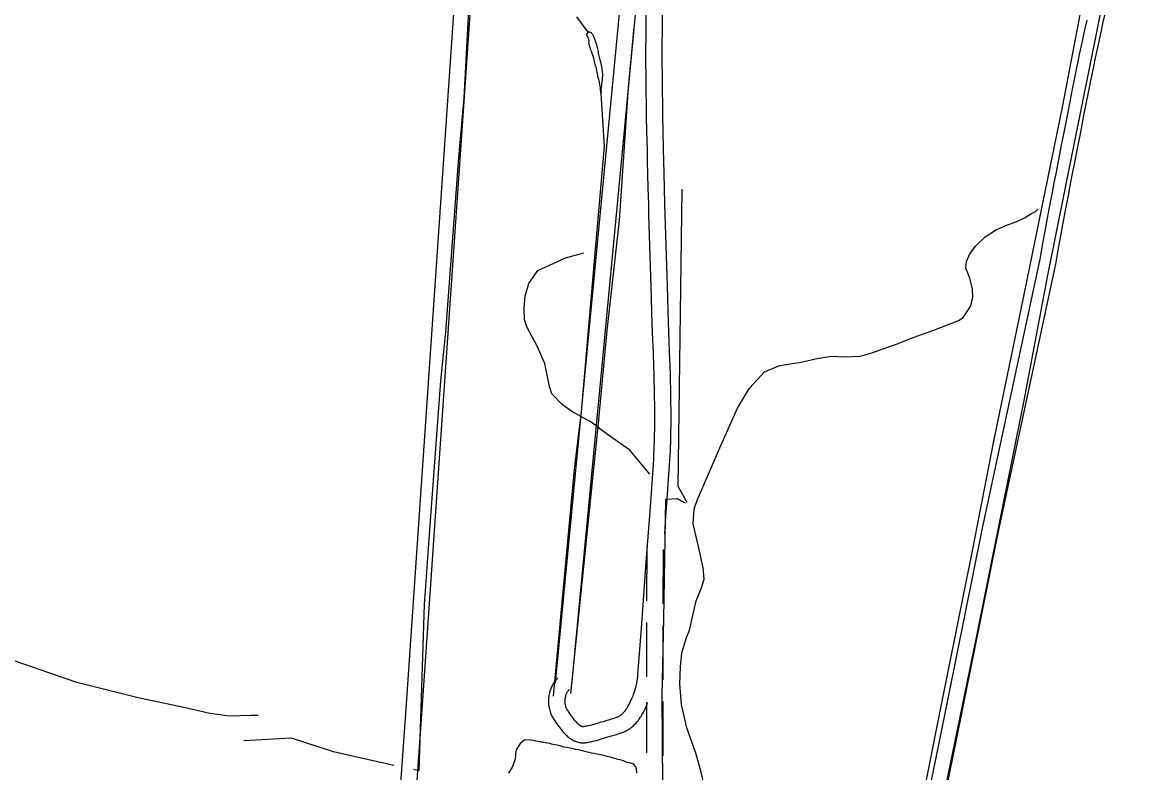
# Model space of a CAD drawing. Extents: x 3146026 to 3183936, y 897894 to 923344.
# Drawn here: x 3151879 to 3153937, y 911178 to 912560 of the extents above; entities that cross this region are included whole.
import ezdxf

# ---------------------------------------------------------------- set-up
doc = ezdxf.new("R2010")
doc.units = 0
doc.layers.add('V-ROAD-CNTR', color=7, linetype='Continuous')
doc.layers.add('V-TOPO-SHOR', color=7, linetype='Continuous')

msp = doc.modelspace()

# ---------------------------------------------------------------- linework, layer by layer
at = {"layer": 'V-ROAD-CNTR'}
for p, q in [((3153029.8, 911494.5), (3153029.9, 911594.5)), ((3153059.8, 911489.3), (3153059.9, 911589.3)), ((3153029.8, 911354.5), (3153029.8, 911454.5)), ((3153059.8, 911349.3), (3153059.8, 911449.3))]:
    msp.add_line(p, q, dxfattribs=at)
for points in [[(3152722, 912842.7), (3152616, 911302.8), (3152556.8, 910468.1), (3152511, 909675), (3152506.2, 909494.6), (3152492.7, 909438.8), (3152482.3, 909395.4), (3152464.2, 909356.4), (3152415, 909347.6), (3152381.4, 909345.6)], [(3152689.1, 912801.7), (3152586, 911304.9), (3152526.9, 910470), (3152481, 909676.3), (3152476.3, 909498.5), (3152463.6, 909445.9), (3152453.9, 909405.4), (3152443.5, 909383.2), (3152411.5, 909377.4), (3152379.7, 909375.6)], [(3152989.4, 912751.1), (3152978.4, 912576.7), (3152860.6, 911342.9)], [(3153019.8, 912756.8), (3153008.3, 912574.3), (3152890.5, 911340.1)], [(3153044, 911808.9), (3153044.1, 911815.6), (3153044.1, 911822.2), (3153044.1, 911828.5), (3153044.2, 911834.7), (3153044.1, 911846.6), (3153044, 911857.8), (3153043.9, 911868.3), (3153043.7, 911878.2), (3153043.5, 911887.4), (3153043.3, 911896.1), (3153042.8, 911912.4), (3153042.3, 911926.6), (3153041.5, 911951.6), (3153040.1, 911989.1), (3153039.5, 912007.9), (3153038.9, 912026.7), (3153038.2, 912051.4), (3153037.5, 912073), (3153035.1, 912148.8), (3153034, 912186.7), (3153033.4, 912205.7), (3153032.9, 912224.7), (3153032.1, 912254.9), (3153031.5, 912281.4), (3153030.9, 912304.6), (3153030.5, 912324.9), (3153029.7, 912360.3), (3153029.2, 912387), (3153028.9, 912406.9), (3153028.4, 912436.9), (3153028.1, 912466.8), (3153027.9, 912480.6), (3153027.9, 912493.6), (3153027.9, 912505.7), (3153027.9, 912517.1), (3153028, 912527.7), (3153028.1, 912537.7), (3153028.3, 912556.4), (3153030.4, 912687.1)], [(3153074, 911808.5), (3153074.1, 911815.3), (3153074.1, 911822), (3153074.1, 911828.4), (3153074.2, 911834.7), (3153074.1, 911846.8), (3153074, 911858.2), (3153073.8, 911868.8), (3153073.7, 911878.8), (3153073.5, 911888.1), (3153073.2, 911896.9), (3153072.8, 911913.3), (3153072.3, 911927.6), (3153071.4, 911952.6), (3153070.1, 911990.1), (3153069.5, 912008.8), (3153068.9, 912027.5), (3153068.2, 912052.3), (3153067.5, 912074), (3153065.1, 912149.8), (3153063.9, 912187.6), (3153063.4, 912206.6), (3153062.9, 912225.5), (3153062.1, 912255.7), (3153061.5, 912282.1), (3153060.9, 912305.3), (3153060.5, 912325.5), (3153059.7, 912360.9), (3153059.2, 912387.5), (3153058.9, 912407.4), (3153058.4, 912437.3), (3153058.1, 912467.2), (3153057.9, 912480.8), (3153057.9, 912493.7), (3153057.9, 912505.7), (3153057.9, 912516.9), (3153058, 912527.5), (3153058.1, 912537.4), (3153058.3, 912556), (3153060.4, 912686.6)], [(3153872.9, 912576.2), (3153868.9, 912558.1), (3153865.5, 912542.3), (3153862.5, 912528.4), (3153859.9, 912516.3), (3153855.4, 912495.1), (3153852.1, 912479.1), (3153849.6, 912467.2), (3153845.9, 912449.3), (3153842.4, 912431.3), (3153834.6, 912392.2), (3153827.9, 912358), (3153822.1, 912328.1), (3153817, 912301.9), (3153812.5, 912279), (3153808.7, 912258.9), (3153805.3, 912241.4), (3153799.5, 912210.6), (3153795.2, 912187.6), (3153792, 912170.3), (3153787.3, 912144.3), (3153782.6, 912118.4)], [(3153839.6, 912564.5), (3153836.2, 912548.7), (3153833.2, 912534.7), (3153830.5, 912522.6), (3153826, 912501.2), (3153822.7, 912485.2), (3153820.2, 912473.2), (3153816.5, 912455.2), (3153812.9, 912437.2), (3153805.2, 912398), (3153798.5, 912363.8), (3153792.6, 912333.8), (3153787.5, 912307.6), (3153783.1, 912284.6), (3153779.2, 912264.6), (3153775.9, 912247), (3153770, 912216.2), (3153765.7, 912193.1), (3153762.5, 912175.7), (3153757.8, 912149.7), (3153753.1, 912123.7)], [(3153753.2, 912124.2), (3153647.3, 911628.4), (3153567.7, 911235.2), (3153533.4, 911067.8), (3153533.1, 911022), (3153526.2, 910970.1), (3153511.3, 910900.1), (3153469.5, 910650.4), (3153448.7, 910502.2), (3153416.7, 910449.9), (3153403.4, 910399.5), (3153384.7, 910306.6), (3153266.9, 909741.1), (3153038.3, 908612.9), (3152770.1, 907334.5)], [(3153782.5, 912117.9), (3153676.6, 911622.3), (3153597.1, 911229.2), (3153563.4, 911064.6), (3153563.1, 911020), (3153555.8, 910965), (3153540.8, 910894.5), (3153499.2, 910645.8), (3153477.5, 910491.9), (3153444.6, 910438), (3153432.6, 910392.7), (3153414.1, 910300.6), (3153296.3, 909735), (3153067.7, 908606.8), (3152800.8, 907334.4)], [(3152918.2, 911264), (3152919.8, 911264.4), (3152922.9, 911265.1), (3152925.6, 911265.8), (3152928, 911266.4), (3152932.2, 911267.6), (3152938.8, 911269.5), (3152945.5, 911271.5), (3152949.5, 911272.6), (3152956.2, 911274.5), (3152961.1, 911275.9), (3152964.7, 911277), (3152967.3, 911277.9), (3152969.2, 911278.5), (3152972.2, 911279.5), (3152973.6, 911280), (3152974.9, 911280.5), (3152975.8, 911280.9), (3152976.6, 911281.3), (3152977.3, 911281.6), (3152978.1, 911282), (3152978.7, 911282.4), (3152979.4, 911282.8), (3152980.1, 911283.2), (3152980.7, 911283.6), (3152981.3, 911284), (3152981.8, 911284.5), (3152982.3, 911284.8), (3152983.5, 911285.8), (3152984.5, 911286.6), (3152985.4, 911287.5), (3152986.2, 911288.4), (3152987, 911289.2), (3152987.7, 911290), (3152988.4, 911290.8), (3152989.1, 911291.5), (3152989.6, 911292.2), (3152990.7, 911293.7), (3152991.6, 911295), (3152992.4, 911296.2), (3152993.1, 911297.2), (3152993.7, 911298.1), (3152994.7, 911299.8), (3152995.4, 911301.1), (3152996.5, 911303.1), (3152997.5, 911305.1), (3152999.1, 911308.5), (3153000.6, 911311.6), (3153001.9, 911314.5), (3153003, 911317.3), (3153004.1, 911319.8), (3153005, 911322.2), (3153005.8, 911324.5), (3153006.5, 911326.6), (3153007.2, 911328.5), (3153007.8, 911330.4), (3153008.3, 911332.1), (3153008.8, 911333.7), (3153009.2, 911335.2), (3153009.9, 911338.1), (3153010.5, 911340.6), (3153011, 911342.8), (3153011.4, 911344.7), (3153011.7, 911346.3), (3153011.9, 911347.8), (3153012.4, 911350.4), (3153012.6, 911352.3), (3153012.8, 911353.7), (3153013, 911356), (3153013.2, 911358.2), (3153019.6, 911444.4), (3153022.8, 911487.5), (3153025.9, 911530.6), (3153027.9, 911557.6), (3153034.9, 911652.1), (3153036.6, 911675.7), (3153037.9, 911693.4), (3153039.7, 911720), (3153041.5, 911746.5), (3153042.1, 911755.2), (3153042.5, 911763.6), (3153042.9, 911771.8), (3153043.2, 911779.7), (3153043.5, 911787.3), (3153043.7, 911794.7), (3153043.8, 911801.9), (3153044, 911808.9)], [(3153062.5, 911618), (3153064.8, 911649.9), (3153066.6, 911673.6), (3153067.8, 911691.3), (3153069.7, 911718), (3153071.5, 911744.6), (3153072, 911753.5), (3153072.5, 911762.1), (3153072.9, 911770.5), (3153073.2, 911778.5), (3153073.5, 911786.4), (3153073.7, 911794), (3153073.8, 911801.3), (3153074, 911808.4)], [(3152864.8, 911352), (3152864.1, 911351.2), (3152863.2, 911350.2), (3152862.4, 911349.3), (3152861.6, 911348.3), (3152860.8, 911347.3), (3152859.4, 911345.5), (3152858.1, 911343.6), (3152856.9, 911341.7), (3152855.9, 911339.8), (3152854.9, 911338), (3152854.1, 911336.2), (3152853.3, 911334.4), (3152852.6, 911332.7), (3152852, 911331), (3152851.4, 911329.3), (3152850.9, 911327.7), (3152850.5, 911326.1), (3152850.1, 911324.6), (3152849.8, 911323.1), (3152849.5, 911321.6), (3152849.3, 911320.2), (3152849.1, 911318.8), (3152848.9, 911317.5), (3152848.7, 911316.1), (3152848.5, 911313.6), (3152848.4, 911311.2), (3152848.4, 911309), (3152848.5, 911306.9), (3152848.6, 911305), (3152848.7, 911303.1), (3152848.9, 911301.4), (3152849.2, 911299.8), (3152849.4, 911298.3), (3152849.7, 911296.9), (3152850, 911295.5), (3152850.6, 911293.1), (3152851.2, 911290.9), (3152851.8, 911289.1), (3152852.4, 911287.5), (3152852.9, 911286.1), (3152853.5, 911284.8), (3152854.4, 911282.8), (3152855.2, 911281.2), (3152855.9, 911280), (3152856.9, 911278.3), (3152857.9, 911276.8), (3152859, 911275.1), (3152860.1, 911273.4), (3152861.2, 911271.8), (3152863.4, 911268.7), (3152865.5, 911265.6), (3152867.6, 911262.8), (3152869.6, 911260), (3152871.6, 911257.5), (3152873.5, 911255.1), (3152875.4, 911252.9), (3152877.3, 911250.9), (3152879.1, 911249), (3152880.8, 911247.3), (3152882.5, 911245.8), (3152884.2, 911244.3), (3152885.8, 911243), (3152887.3, 911241.8), (3152888.8, 911240.8), (3152890.2, 911239.8), (3152891.6, 911238.9), (3152893, 911238.2), (3152894.3, 911237.5), (3152895.5, 911236.9), (3152896.8, 911236.3), (3152897.9, 911235.8), (3152899.1, 911235.4), (3152901.1, 911234.7), (3152903, 911234.2), (3152904.7, 911233.8), (3152906.3, 911233.5), (3152907.6, 911233.3), (3152908.9, 911233.1), (3152910.9, 911233), (3152912.6, 911233), (3152913.9, 911233.1), (3152915.7, 911233.2), (3152917.4, 911233.4), (3152920, 911233.8), (3152922.2, 911234.2), (3152924.2, 911234.6)], [(3152886.3, 911331), (3152885.8, 911330.5), (3152885.4, 911330.1), (3152885.1, 911329.7), (3152884.8, 911329.3), (3152884.5, 911329), (3152883.8, 911328.1), (3152883.3, 911327.2), (3152882.7, 911326.4), (3152882.2, 911325.5), (3152881.8, 911324.6), (3152881.4, 911323.7), (3152881, 911322.9), (3152880.6, 911322), (3152880.3, 911321.1), (3152880, 911320.3), (3152879.8, 911319.4), (3152879.5, 911318.6), (3152879.3, 911317.7), (3152879.2, 911316.9), (3152879, 911316.2), (3152878.9, 911315.4), (3152878.8, 911314.6), (3152878.7, 911313.9), (3152878.6, 911313.3), (3152878.5, 911311.8), (3152878.4, 911310.5), (3152878.4, 911309.3), (3152878.4, 911308.1), (3152878.5, 911307.1), (3152878.6, 911306.1), (3152878.7, 911305.2), (3152878.8, 911304.3), (3152878.9, 911303.5), (3152879.1, 911302.8), (3152879.2, 911302.2), (3152879.5, 911300.9), (3152879.8, 911299.8), (3152880.1, 911298.9), (3152880.4, 911298.2), (3152880.7, 911297.5), (3152880.9, 911297), (3152881.4, 911296), (3152881.7, 911295.3), (3152882, 911294.8), (3152882.4, 911294.1), (3152883, 911293.2), (3152884, 911291.8), (3152885, 911290.2), (3152886, 911288.7), (3152888, 911285.7), (3152889.9, 911283), (3152891.7, 911280.5), (3152893.4, 911278.3), (3152895, 911276.2), (3152896.5, 911274.4), (3152897.9, 911272.8), (3152899.2, 911271.4), (3152900.4, 911270.1), (3152901.5, 911269), (3152902.5, 911268.1), (3152903.5, 911267.3), (3152904.3, 911266.6), (3152905.1, 911266), (3152905.8, 911265.5), (3152906.4, 911265.1), (3152907, 911264.7), (3152907.5, 911264.4), (3152908, 911264.2), (3152908.4, 911264), (3152908.8, 911263.8), (3152909.1, 911263.7), (3152909.3, 911263.6), (3152910, 911263.4), (3152910.4, 911263.2), (3152910.8, 911263.1), (3152911.1, 911263.1), (3152911.3, 911263.1), (3152911.4, 911263), (3152912, 911263), (3152912.2, 911263), (3152912.3, 911263), (3152912.7, 911263), (3152913.1, 911263.1), (3152914.9, 911263.4), (3152916.6, 911263.7), (3152918.4, 911264.1)], [(3152924.5, 911234.7), (3152926.4, 911235.1), (3152930, 911235.9), (3152933.1, 911236.7), (3152935.9, 911237.4), (3152940.5, 911238.7), (3152947.3, 911240.7), (3152953.9, 911242.7), (3152957.7, 911243.8), (3152964.5, 911245.7), (3152969.6, 911247.2), (3152973.6, 911248.4), (3152976.6, 911249.3), (3152978.9, 911250.1), (3152982.3, 911251.3), (3152984.1, 911251.9), (3152985.9, 911252.6), (3152987.6, 911253.3), (3152989.2, 911254.1), (3152990.8, 911254.8), (3152992.4, 911255.6), (3152993.8, 911256.4), (3152995.1, 911257.2), (3152996.4, 911258.1), (3152997.6, 911258.9), (3152998.8, 911259.7), (3152999.9, 911260.5), (3153001, 911261.4), (3153002.9, 911262.9), (3153004.7, 911264.5), (3153006.3, 911266), (3153007.7, 911267.4), (3153009.1, 911268.8), (3153010.3, 911270.2), (3153011.3, 911271.4), (3153012.3, 911272.6), (3153013.3, 911273.8), (3153014.9, 911275.9), (3153016.3, 911277.9), (3153017.4, 911279.6), (3153018.4, 911281.1), (3153019.3, 911282.4), (3153020.6, 911284.7), (3153021.7, 911286.5), (3153023.1, 911289.2), (3153024.4, 911291.8), (3153026.3, 911295.7), (3153027.9, 911299.3), (3153029.4, 911302.7), (3153030.8, 911305.9), (3153031.3, 911307.2)], [(3153029.6, 911214.5), (3153029.8, 911226.9), (3153029.8, 911308.1)], [(3153059.5, 911209.3), (3153059.8, 911226.6), (3153059.8, 911309.3)]]:
    msp.add_lwpolyline(points, dxfattribs=at)
at = {"layer": 'V-TOPO-SHOR'}
msp.add_line((3152921.2, 912542.1), (3152900.5, 912570.3), dxfattribs=at)
for points in [[(3153936.8, 913152.9), (3153909.7, 912998.6), (3153875.6, 912832.6), (3153836.8, 912626.6), (3153794.9, 912407), (3153718, 912031.9), (3153668, 911788.9), (3153629, 911589.8), (3153570.3, 911297.5), (3153519.7, 911044.7), (3153500.9, 910977.4)], [(3151414.6, 913091.4), (3151419.7, 912567.2), (3151421, 912339.3), (3151425.3, 911896.4), (3151424.5, 911590.2), (3151430.5, 911545), (3151438.1, 911529.6), (3151456.5, 911511.7), (3151502.4, 911490.1), (3151542.8, 911481.8), (3151580.4, 911476.5), (3151615.2, 911472.6), (3151654.9, 911465.1), (3151685.1, 911454.1), (3151738.3, 911435.3), (3151797.8, 911408.3), (3151833, 911395.1), (3151977.6, 911345.5), (3152095.1, 911315.6), (3152179.6, 911298.1), (3152225, 911287.5), (3152260.5, 911282.9), (3152300.4, 911284), (3152313.5, 911283.7)], [(3153963.6, 913089.6), (3153877.8, 912643.3), (3153767.5, 912094.6), (3153723.7, 911863.5), (3153636.8, 911430.3), (3153583.5, 911170.4), (3153557.4, 911057.9), (3153556, 911005.7), (3153559.9, 910989.6), (3153563.7, 910967.7), (3153617.3, 910962), (3153661, 910969.5), (3153691.8, 910981.8), (3153715.5, 910998.6), (3153743.4, 911010.9), (3153790, 911018.4), (3153836.5, 911020.1), (3153936.4, 911010.2), (3153957.4, 911006)], [(3152703, 912790.4), (3152710.3, 912793.1), (3152703.8, 912629.9), (3152692.5, 912421.2), (3152682.4, 912311.2), (3152658.7, 911990.3), (3152649.8, 911899.8), (3152628.5, 911616.5), (3152619.3, 911487.6), (3152609.8, 911181.6), (3152600.5, 911184)], [(3152889.4, 911323.7), (3152940.2, 911821.7), (3152956.3, 911992.6), (3152979.1, 912195.2), (3152995.7, 912440.1), (3153005.9, 912551.6)], [(3152917.9, 912537.8), (3152919.9, 912535.1), (3152922.1, 912530.3), (3152922.1, 912527.7), (3152922.6, 912526.7), (3152922.7, 912524.3), (3152922.2, 912521.9), (3152922.5, 912520.7), (3152925, 912512), (3152926, 912509.9), (3152926.2, 912508.7), (3152927.5, 912506.3), (3152928.8, 912501.7), (3152929.7, 912499.8), (3152930.5, 912497.9), (3152930.8, 912496.4), (3152931.5, 912494.3), (3152931.8, 912490.6), (3152932.3, 912488), (3152933.6, 912483.2), (3152934.9, 912478.9), (3152935.3, 912477.9), (3152937.1, 912471.4), (3152937.4, 912468.3), (3152939.2, 912459.6), (3152940.5, 912455.5), (3152942, 912449.8), (3152942.6, 912445.4), (3152943.3, 912441.6), (3152943.4, 912438.4), (3152943.6, 912437), (3152943.7, 912435.3), (3152944.9, 912429), (3152945.9, 912431), (3152945.6, 912435.1), (3152946, 912438), (3152946, 912440.2), (3152946.7, 912444.5), (3152946.6, 912447.4), (3152947.7, 912453.7), (3152948.3, 912465.5), (3152948, 912469.4), (3152946.4, 912479), (3152945.2, 912484.8), (3152943.4, 912491.3), (3152940.8, 912503.6), (3152940.3, 912506.9), (3152938.5, 912513.7), (3152937.4, 912518.7), (3152936.4, 912522.1), (3152935.4, 912524), (3152933.9, 912528.6), (3152932.9, 912530.5), (3152932.4, 912532.4), (3152931.4, 912535), (3152929.2, 912538.6), (3152927.3, 912540.5), (3152925.6, 912541.7), (3152924.3, 912542.2), (3152921.2, 912542.1), (3152917.9, 912537.8)], [(3152944.9, 912429), (3152950.8, 912332.4), (3152931.9, 912113.7), (3152908.8, 911842.9), (3152895.9, 911737.2), (3152857.3, 911318.7)], [(3153093.8, 912253.1), (3153086.7, 911706.1), (3153103.3, 911676.6)], [(3153135.3, 911155.4), (3153128.8, 911181.7), (3153119.5, 911213.9), (3153103.3, 911260.7), (3153093.5, 911303.8), (3153090.2, 911341.7), (3153091.7, 911372.8), (3153093.8, 911398.9), (3153102.6, 911427), (3153108, 911440.6), (3153120.3, 911494.7), (3153130.4, 911518.4), (3153135.1, 911534.3), (3153133.5, 911555.3), (3153124.4, 911594.8), (3153114.6, 911636.4), (3153116.8, 911663.9), (3153123, 911681.2), (3153165.6, 911780.9), (3153196.4, 911849.8), (3153218.4, 911886.2), (3153246.1, 911916.7), (3153272.5, 911927.6), (3153285.6, 911930.2), (3153310.4, 911933.9), (3153345.5, 911941.7), (3153370.2, 911945.4), (3153391.2, 911944.1), (3153422.5, 911945.5), (3153443.7, 911951.4), (3153465.7, 911959.6), (3153489.1, 911967.7), (3153511.9, 911976.5), (3153533.8, 911984.6), (3153558, 911993.4), (3153583, 912002.9), (3153603.5, 912011.1), (3153612.3, 912016.7), (3153625.9, 912036.7), (3153630, 912053.2), (3153629, 912069.2), (3153624.4, 912088.9), (3153616.9, 912107.3), (3153618, 912119.6), (3153624.1, 912134), (3153634.7, 912148.2), (3153652.5, 912165.1), (3153671.7, 912177.7), (3153691.6, 912186.6), (3153709.9, 912192.7), (3153725.3, 912200.2), (3153737.9, 912207.9), (3153744.5, 912211.4), (3153749.7, 912216.3)], [(3153035, 911727.8), (3152998.4, 911772.3), (3152957.1, 911801), (3152927.2, 911823.5), (3152891.4, 911843.3), (3152874.3, 911855.4), (3152854.6, 911876.2), (3152850.5, 911889.4), (3152841.5, 911931.7), (3152827.8, 911964), (3152808.4, 911999.4), (3152804.4, 912012.5), (3152803.6, 912034.3), (3152805.6, 912056.1), (3152812, 912079.1), (3152828.6, 912103.4), (3152880, 912126.7), (3152913.6, 912136)], [(3153058.2, 911036.9), (3153059.1, 911153.8), (3153057.6, 911319.3), (3153060.6, 911460.7), (3153064.3, 911682), (3153086.1, 911682.9), (3153095.4, 911677.6), (3153100.4, 911675.2)], [(3152563.6, 911191.5), (3152452.5, 911216.2), (3152374.8, 911241.4), (3152287.6, 911236.5)], [(3152829.2, 911235.4), (3152825, 911236.1), (3152820.9, 911237.2), (3152816.4, 911237.8), (3152806.9, 911238.5), (3152803.9, 911237.7), (3152798.7, 911233.8), (3152796.5, 911231.6), (3152792.8, 911225.9), (3152789.1, 911219.8)], [(3153011, 911176.9), (3153010.2, 911184.8), (3153009, 911188.9), (3153006.3, 911192.3), (3153003.7, 911194.1), (3152997.6, 911196.3), (3152993.4, 911197), (3152984.4, 911200.6), (3152980.2, 911201.7), (3152976.4, 911202.4), (3152973, 911203.8), (3152968.9, 911204.9), (3152961.7, 911206.7), (3152956.4, 911207.8), (3152953, 911209.2), (3152944.7, 911211), (3152934.9, 911212.7), (3152931.9, 911213.4), (3152927.3, 911214.1), (3152923.6, 911215.2), (3152920.2, 911215.9), (3152911.1, 911218.4), (3152903.6, 911220.2), (3152898.3, 911220.9), (3152894.5, 911222), (3152881.7, 911224.1), (3152876.8, 911225.1), (3152869.6, 911227.3), (3152854.1, 911230.8), (3152850.7, 911231.9), (3152847.3, 911232.6), (3152842.4, 911232.9), (3152837.1, 911234.4), (3152834.1, 911234.3), (3152829.2, 911235.4)], [(3152789.1, 911219.8), (3152787.7, 911212.6), (3152787.4, 911207.7), (3152786.7, 911201.3), (3152781.7, 911188.1), (3152775, 911177.1)]]:
    msp.add_lwpolyline(points, dxfattribs=at)

doc.saveas('drawing.dxf')
